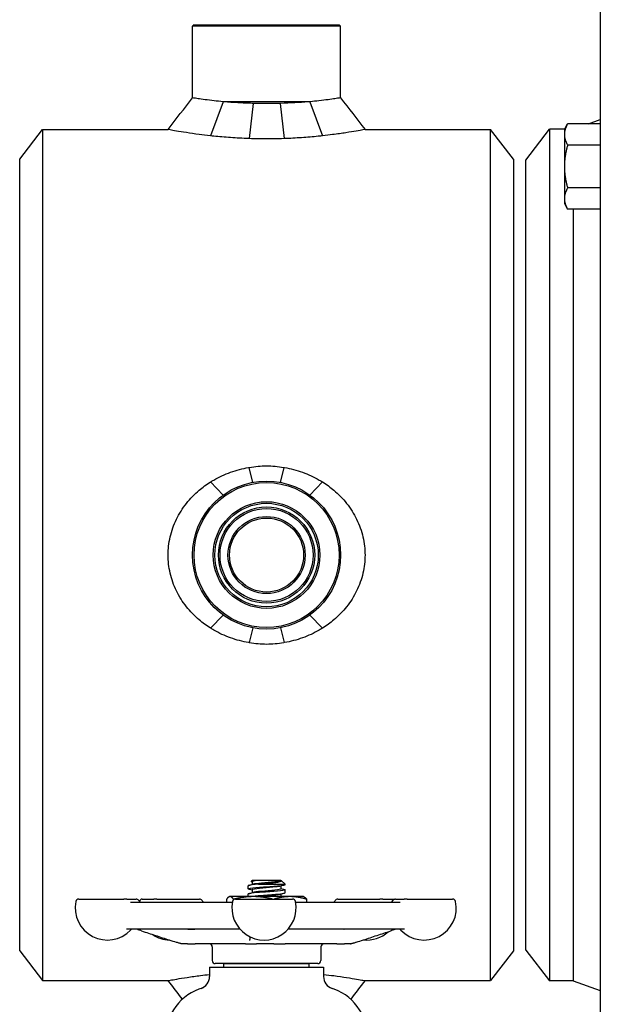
# Model space of a CAD drawing. Header units: inches. Extents: x 18 to 846, y -44 to 561.
# Tile 557 of 642: x 710 to 716, y 262 to 272. Entities that reach past the tile are written whole.
import ezdxf

# ---------------------------------------------------------------- set-up
doc = ezdxf.new("R2010")
doc.units = ezdxf.units.IN
doc.header["$LTSCALE"] = 24
doc.header["$MEASUREMENT"] = 0
doc.layers.add('Visible (ANSI)', color=7, linetype='Continuous', lineweight=30)

msp = doc.modelspace()

# ---------------------------------------------------------------- linework, layer by layer
at = {"layer": 'Visible (ANSI)'}
for p, q in [((715.8308, 292.4565), (715.8308, 258.36183)), ((711.71643, 271.894), (711.7008, 271.87838)), ((713.2008, 271.87838), (711.7008, 271.87838)), ((711.7008, 271.15275), (711.7008, 271.87838)), ((711.71643, 271.894), (713.18518, 271.894)), ((713.18518, 271.894), (713.2008, 271.87838)), ((713.2008, 271.15275), (713.2008, 271.87838)), ((712.01098, 271.11275), (711.88356, 270.7674)), ((712.89063, 271.11275), (712.01098, 271.11275)), ((712.89063, 271.11275), (713.01805, 270.7674)), ((712.31447, 271.09634), (712.27312, 270.73924)), ((712.58714, 271.09634), (712.62849, 270.73924)), ((715.71206, 270.88951), (715.8308, 270.9317)), ((709.9508, 270.5295), (710.18254, 270.8315)), ((710.18254, 270.8315), (710.18254, 262.2065)), ((710.18254, 270.8315), (711.45368, 270.8315)), ((713.44793, 270.8315), (714.71907, 270.8315)), ((714.71907, 262.2065), (714.71907, 270.8315)), ((714.9508, 270.5295), (714.71907, 270.8315)), ((715.0758, 270.5215), (715.31559, 270.834)), ((715.31559, 270.834), (715.31559, 262.204)), ((715.46824, 270.834), (715.31559, 270.834)), ((715.4668, 270.8315), (715.50029, 270.88951)), ((715.4668, 270.8315), (715.4668, 270.78126)), ((715.8308, 270.88951), (715.50029, 270.88951)), ((715.8308, 270.88951), (715.8308, 270.78126)), ((715.8308, 270.8315), (715.8308, 270.8315)), ((715.4668, 270.78126), (715.4668, 270.4565)), ((715.8308, 270.78126), (715.8308, 270.67301)), ((715.8308, 270.67301), (715.50029, 270.67301)), ((715.8308, 270.67301), (715.8308, 270.4565)), ((709.9508, 262.5085), (709.9508, 270.5295)), ((714.9508, 270.5295), (714.9508, 262.5085)), ((715.0758, 262.5165), (715.0758, 270.5215)), ((715.4668, 270.4565), (715.4668, 270.13174)), ((715.8308, 270.4565), (715.8308, 270.24)), ((715.8308, 270.24), (715.50029, 270.24)), ((715.8308, 270.24), (715.8308, 270.13174)), ((715.4668, 270.13174), (715.4668, 270.0815)), ((715.8308, 270.13174), (715.8308, 270.02349)), ((715.4668, 270.0815), (715.50029, 270.02349)), ((715.8308, 270.02349), (715.50029, 270.02349)), ((715.5558, 270.02349), (715.5558, 262.204)), ((715.8308, 270.0815), (715.8308, 270.0815)), ((712.31059, 267.25578), (712.27312, 267.40626)), ((712.59102, 267.25578), (712.62849, 267.40626)), ((712.01098, 267.1265), (711.88385, 267.25997)), ((712.89063, 267.1265), (713.01776, 267.25997)), ((712.01098, 265.91151), (711.88356, 265.77821)), ((712.89063, 265.91151), (713.01805, 265.77821)), ((712.31051, 265.78224), (712.27312, 265.63175)), ((712.5911, 265.78224), (712.62849, 265.63175)), ((712.30385, 263.22013), (712.29498, 263.21193)), ((712.34743, 263.22013), (712.30385, 263.22013)), ((712.34743, 263.22013), (712.35051, 263.22013)), ((712.59664, 263.22013), (712.35051, 263.22013)), ((712.59664, 263.22013), (712.59773, 263.22013)), ((712.59664, 263.22013), (712.59664, 263.22013)), ((712.5982, 263.21972), (712.6383, 263.18266)), ((712.2633, 263.13679), (712.2633, 263.16768)), ((712.30497, 263.20935), (712.30497, 263.18069)), ((712.30497, 263.12602), (712.30497, 263.09735)), ((712.37071, 263.18266), (712.6383, 263.18266)), ((712.59664, 263.16546), (712.59664, 263.13679)), ((712.6383, 263.17846), (712.6383, 263.18266)), ((712.6383, 263.09513), (712.6383, 263.12602)), ((710.5503, 263.03275), (711.00423, 263.03275)), ((711.03584, 263.03275), (711.00423, 263.03275)), ((711.03584, 263.03275), (711.12869, 263.03275)), ((711.19207, 263.03275), (711.30768, 263.03275)), ((711.33848, 263.03275), (711.30768, 263.03275)), ((711.33848, 263.03275), (711.77046, 263.03275)), ((712.04564, 263.03058), (712.04564, 263.0015)), ((712.0758, 263.05763), (712.07076, 263.05528)), ((712.08078, 263.05763), (712.0758, 263.05763)), ((712.3185, 263.05763), (712.08078, 263.05763)), ((712.11592, 263.03058), (712.11592, 263.02438)), ((712.13721, 263.03275), (712.71284, 263.03275)), ((712.24696, 263.06025), (712.24433, 263.05763)), ((712.65465, 263.06025), (712.24696, 263.06025)), ((712.2633, 263.06025), (712.2633, 263.08435)), ((712.68853, 263.05763), (712.3185, 263.05763)), ((712.59664, 263.08212), (712.59664, 263.06025)), ((712.65465, 263.06025), (712.65728, 263.05763)), ((712.8258, 263.05763), (712.68853, 263.05763)), ((712.8258, 263.05763), (712.83084, 263.05528)), ((712.85597, 263.03058), (712.85597, 263.0015)), ((713.17287, 263.03275), (713.59702, 263.03275)), ((713.62851, 263.03275), (713.59702, 263.03275)), ((713.62851, 263.03275), (713.75125, 263.03275)), ((713.75699, 263.03275), (713.84343, 263.03275)), ((713.87434, 263.03275), (713.84343, 263.03275)), ((713.87434, 263.03275), (714.33537, 263.03275)), ((711.07267, 263.0015), (712.10538, 263.0015)), ((712.74467, 263.0015), (713.8054, 263.0015)), ((712.18021, 262.729), (711.03162, 262.729)), ((713.84891, 262.729), (712.66984, 262.729)), ((711.59647, 262.579), (711.59761, 262.579)), ((711.64926, 262.579), (711.59761, 262.579)), ((711.64926, 262.579), (711.7266, 262.579)), ((712.2378, 262.579), (711.7266, 262.579)), ((711.9008, 262.54775), (711.9008, 262.41025)), ((712.2378, 262.579), (712.34988, 262.579)), ((712.52528, 262.579), (712.34988, 262.579)), ((712.52528, 262.579), (712.63877, 262.579)), ((713.16144, 262.579), (712.63877, 262.579)), ((713.0008, 262.54775), (713.0008, 262.41025)), ((713.16144, 262.579), (713.24162, 262.579)), ((713.29838, 262.579), (713.24162, 262.579)), ((713.29838, 262.579), (713.30002, 262.579)), ((709.9508, 262.5085), (710.18254, 262.2065)), ((714.9508, 262.5085), (714.71907, 262.2065)), ((715.0758, 262.5165), (715.31559, 262.204)), ((711.8733, 262.344), (713.0283, 262.344)), ((711.8733, 262.344), (711.8733, 262.24665)), ((712.96955, 262.379), (711.93205, 262.379)), ((712.88255, 262.37525), (712.01905, 262.37525)), ((712.01905, 262.344), (712.01905, 262.37525)), ((712.1258, 262.37525), (712.1258, 262.379)), ((712.7758, 262.37525), (712.7758, 262.379)), ((712.88255, 262.344), (712.88255, 262.37525)), ((713.0283, 262.344), (713.0283, 262.24665)), ((710.18254, 262.2065), (711.45368, 262.2065)), ((713.44793, 262.2065), (714.71907, 262.2065)), ((715.5558, 262.204), (715.31559, 262.204)), ((715.5558, 262.204), (715.8308, 262.1063))]:
    msp.add_line(p, q, dxfattribs=at)
for radius in [0.75, 0.73438, 0.54063, 0.52432, 0.48748, 0.47117, 0.39063, 0.375]:
    msp.add_circle((712.4508, 266.519), radius, dxfattribs=at)
for centre, radius, start, end in [((710.5503, 263.0015), 0.03125, 90, 168.463041), ((711.12869, 263.0015), 0.03125, 30, 90), ((711.19207, 263.0015), 0.03125, 90, 165.077179), ((711.77046, 263.0015), 0.03125, 30, 90), ((712.13721, 263.0015), 0.03125, 90, 168.463041), ((712.71284, 263.0015), 0.03125, 11.536959, 90), ((713.17287, 263.0015), 0.03125, 90, 150), ((713.75699, 263.0015), 0.03125, 90, 150), ((713.75125, 263.0015), 0.03125, 84.72789, 90), ((714.33537, 263.0015), 0.03125, 11.536959, 90), ((710.83812, 262.94275), 0.325, 168.463041, 316.550158), ((711.18281, 263.03275), 0.03125, 210, 250.573347), ((711.82458, 263.03275), 0.03125, 210, 270), ((712.42502, 262.94275), 0.325, 168.463041, 11.536959), ((713.11874, 263.03275), 0.03125, 270, 330), ((713.70286, 263.03275), 0.03125, 285.522887, 330), ((714.04756, 262.94275), 0.325, 223.449842, 11.536959), ((711.09675, 262.69775), 0.03125, 90, 136.550158), ((713.78893, 262.69775), 0.03125, 43.449842, 90), ((711.47989, 262.94275), 0.325, 235.93451, 267.72507), ((713.46343, 262.94275), 0.325, 264.560361, 312.13594), ((711.86955, 262.54775), 0.03125, 0, 90), ((713.03205, 262.54775), 0.03125, 90, 180), ((711.93205, 262.41025), 0.03125, 180, 270), ((712.96955, 262.41025), 0.03125, 270, 0), ((711.7483, 262.24665), 0.125, 288.15197, 0), ((713.1533, 262.24665), 0.125, 180, 251.84803), ((711.9508, 261.629), 0.525, 105.803055, 180), ((712.9508, 261.629), 0.525, 0, 74.196945)]:
    msp.add_arc(centre, radius, start, end, dxfattribs=at)
for points in [[(711.45368, 270.8315), (711.53604, 270.93859), (711.61844, 271.04566), (711.7008, 271.15275)], [(713.2008, 271.15275), (713.28317, 271.04566), (713.36557, 270.93859), (713.44793, 270.8315)], [(712.35051, 263.22013), (712.32184, 263.21654), (712.30532, 263.21294), (712.30506, 263.20935)], [(712.26995, 263.17122), (712.28439, 263.1751), (712.29882, 263.17899), (712.31323, 263.18294)], [(712.30497, 263.12379), (712.29331, 263.12697), (712.28163, 263.13012), (712.26995, 263.13325)], [(712.30497, 263.20712), (712.30303, 263.20765), (712.30109, 263.20818), (712.29915, 263.20871)], [(712.63166, 263.17492), (712.61722, 263.17105), (712.60279, 263.16715), (712.58838, 263.1632)], [(712.59664, 263.13902), (712.6083, 263.13584), (712.61998, 263.13269), (712.63166, 263.12956)], [(712.26995, 263.08789), (712.28439, 263.09176), (712.29882, 263.09566), (712.31323, 263.09961)], [(712.63166, 263.09159), (712.61722, 263.08771), (712.60279, 263.08382), (712.58838, 263.07987)], [(711.17242, 263.00328), (711.17527, 263.00227), (711.17772, 263.0015), (711.17996, 263.0015)], [(713.70452, 263.0015), (713.70659, 263.0015), (713.7088, 263.00197), (713.71123, 263.00264)], [(711.5985, 262.01824), (711.55022, 262.08099), (711.50194, 262.14374), (711.45368, 262.2065)], [(713.44793, 262.2065), (713.39967, 262.14374), (713.35139, 262.08099), (713.30311, 262.01824)]]:
    msp.add_open_spline(points, degree=3, dxfattribs=at)
for points, knots in [([(712.01098, 271.11275), (711.97823, 271.11589), (711.94789, 271.11914), (711.88723, 271.12613), (711.85601, 271.13009), (711.80097, 271.13751), (711.77714, 271.14097), (711.73884, 271.1467), (711.72435, 271.14898), (711.70533, 271.15201), (711.7008, 271.15275), (711.7008, 271.15275)], [1.1415186, 1.1415186, 1.1415186, 1.1415186, 1.4379145, 1.4379145, 1.7973846, 1.7973846, 2.1568547, 2.1568547, 2.5163248, 2.5163248, 2.8757949, 2.8757949, 2.8757949, 2.8757949]), ([(712.31447, 271.09634), (712.31131, 271.09642), (712.30815, 271.09651), (712.25582, 271.09794), (712.20668, 271.09999), (712.11182, 271.10518), (712.06604, 271.10833), (712.0192, 271.11208), (712.01507, 271.11242), (712.01098, 271.11275)], [6.1749627, 6.1749627, 6.1749627, 6.1749627, 6.19818409, 6.19818409, 6.55965011, 6.55965011, 6.92111614, 6.92111614, 6.95628818, 6.95628818, 6.95628818, 6.95628818]), ([(712.89063, 271.11275), (712.88412, 271.11222), (712.87754, 271.11169), (712.82873, 271.10785), (712.78363, 271.1048), (712.69032, 271.09979), (712.64205, 271.09781), (712.59157, 271.09646), (712.58936, 271.0964), (712.58714, 271.09634)], [4.71804691, 4.71804691, 4.71804691, 4.71804691, 4.77402941, 4.77402941, 5.12825896, 5.12825896, 5.48248851, 5.48248851, 5.49876241, 5.49876241, 5.49876241, 5.49876241]), ([(713.2008, 271.15275), (713.2008, 271.15275), (713.19628, 271.15201), (713.17726, 271.14898), (713.16277, 271.1467), (713.12447, 271.14097), (713.10064, 271.13751), (713.0456, 271.13009), (713.01438, 271.12613), (712.95372, 271.11914), (712.92338, 271.11589), (712.89063, 271.11275)], [8.6273848, 8.6273848, 8.6273848, 8.6273848, 8.9868549, 8.9868549, 9.346325, 9.346325, 9.7057952, 9.7057952, 10.0652653, 10.0652653, 10.3616612, 10.3616612, 10.3616612, 10.3616612]), ([(712.58714, 271.09634), (712.54111, 271.09516), (712.49516, 271.09459), (712.40642, 271.09459), (712.36048, 271.09516), (712.31447, 271.09634)], [5.49876241, 5.49876241, 5.49876241, 5.49876241, 5.83671806, 5.83671806, 6.1749627, 6.1749627, 6.1749627, 6.1749627]), ([(711.88356, 270.7674), (711.84236, 270.77191), (711.80368, 270.77663), (711.72234, 270.78729), (711.67856, 270.79362), (711.60044, 270.80571), (711.5661, 270.81144), (711.51036, 270.82107), (711.48892, 270.82497), (711.46057, 270.83019), (711.45368, 270.8315), (711.45368, 270.8315)], [8.7392571, 8.7392571, 8.7392571, 8.7392571, 9.0959647, 9.0959647, 9.5572129, 9.5572129, 10.0184611, 10.0184611, 10.4797092, 10.4797092, 10.9409574, 10.9409574, 10.9409574, 10.9409574]), ([(713.44793, 270.8315), (713.44793, 270.8315), (713.44067, 270.83012), (713.41092, 270.82465), (713.38844, 270.82056), (713.3301, 270.81052), (713.29418, 270.80457), (713.21258, 270.79208), (713.16689, 270.78555), (713.08766, 270.77538), (713.05384, 270.77132), (713.01805, 270.7674)], [3.6473494, 3.6473494, 3.6473494, 3.6473494, 4.1207225, 4.1207225, 4.5940956, 4.5940956, 5.0674687, 5.0674687, 5.5408418, 5.5408418, 5.8514264, 5.8514264, 5.8514264, 5.8514264]), ([(712.27312, 270.73924), (712.27175, 270.73929), (712.27038, 270.73934), (712.20765, 270.74156), (712.14626, 270.74487), (712.02755, 270.75326), (711.97016, 270.75836), (711.90537, 270.76505), (711.89438, 270.76622), (711.88356, 270.7674)], [7.7349549, 7.7349549, 7.7349549, 7.7349549, 7.7450153, 7.7450153, 8.1953318, 8.1953318, 8.6456483, 8.6456483, 8.7392571, 8.7392571, 8.7392571, 8.7392571]), ([(712.62849, 270.73924), (712.62739, 270.7392), (712.62629, 270.73915), (712.56668, 270.73669), (712.5078, 270.7355), (712.4508, 270.7355), (712.39381, 270.7355), (712.33493, 270.73669), (712.27532, 270.73915), (712.27422, 270.7392), (712.27312, 270.73924)], [-0.44243969, -0.44243969, -0.44243969, -0.44243969, -0.43428932, -0.43428932, 0, 0, 0, 0.43428932, 0.43428932, 0.44243969, 0.44243969, 0.44243969, 0.44243969]), ([(713.01805, 270.7674), (713.0033, 270.76579), (712.98823, 270.7642), (712.92015, 270.75732), (712.8639, 270.75245), (712.74794, 270.74445), (712.68817, 270.74131), (712.62849, 270.73924)], [5.8514264, 5.8514264, 5.8514264, 5.8514264, 5.979306, 5.979306, 6.4177703, 6.4177703, 6.8549468, 6.8549468, 6.8549468, 6.8549468]), ([(712.27312, 267.40626), (712.27422, 267.40648), (712.27532, 267.40669), (712.33493, 267.4184), (712.39381, 267.42387), (712.5078, 267.42387), (712.56668, 267.4184), (712.62629, 267.40669), (712.62739, 267.40648), (712.62849, 267.40626)], [-7.39083201, -7.39083201, -7.39083201, -7.39083201, -7.38268163, -7.38268163, -6.94839231, -6.94839231, -6.514103, -6.514103, -6.50595262, -6.50595262, -6.50595262, -6.50595262]), ([(711.88385, 267.25997), (711.89457, 267.2667), (711.90547, 267.27326), (711.97016, 267.31054), (712.02755, 267.33703), (712.14626, 267.37935), (712.20765, 267.39521), (712.27038, 267.4058), (712.27175, 267.40603), (712.27312, 267.40626)], [13.1412977, 13.1412977, 13.1412977, 13.1412977, 13.2340848, 13.2340848, 13.6844012, 13.6844012, 14.1347177, 14.1347177, 14.1447781, 14.1447781, 14.1447781, 14.1447781]), ([(712.62849, 267.40626), (712.62986, 267.40603), (712.63123, 267.4058), (712.69396, 267.39521), (712.75535, 267.37935), (712.87406, 267.33703), (712.93145, 267.31054), (712.99614, 267.27326), (713.00704, 267.2667), (713.01776, 267.25997)], [0.440256, 0.440256, 0.440256, 0.440256, 0.4503165, 0.4503165, 0.9006329, 0.9006329, 1.3509494, 1.3509494, 1.4437365, 1.4437365, 1.4437365, 1.4437365]), ([(711.88356, 265.77821), (711.84236, 265.8041), (711.80368, 265.83255), (711.72234, 265.90178), (711.67856, 265.94652), (711.60044, 266.0454), (711.5661, 266.09953), (711.51036, 266.21378), (711.48892, 266.27403), (711.46057, 266.39637), (711.45368, 266.45847), (711.45368, 266.57953), (711.46057, 266.64163), (711.48892, 266.76397), (711.51036, 266.82422), (711.5661, 266.93848), (711.60044, 266.99261), (711.67856, 267.09148), (711.72234, 267.13623), (711.80376, 267.20553), (711.84253, 267.23403), (711.88385, 267.25997)], [8.7370753, 8.7370753, 8.7370753, 8.7370753, 9.0937829, 9.0937829, 9.5550311, 9.5550311, 10.0162793, 10.0162793, 10.4775275, 10.4775275, 10.9387756, 10.9387756, 11.4000238, 11.4000238, 11.861272, 11.861272, 12.3225201, 12.3225201, 12.7837683, 12.7837683, 13.1412977, 13.1412977, 13.1412977, 13.1412977]), ([(713.01776, 267.25997), (713.05907, 267.23403), (713.09785, 267.20553), (713.17927, 267.13623), (713.22305, 267.09148), (713.30117, 266.99261), (713.33551, 266.93848), (713.39125, 266.82422), (713.41269, 266.76397), (713.44103, 266.64163), (713.44793, 266.57953), (713.44793, 266.45847), (713.44103, 266.39637), (713.41269, 266.27403), (713.39125, 266.21378), (713.33551, 266.09953), (713.30117, 266.0454), (713.22305, 265.94652), (713.17927, 265.90178), (713.09793, 265.83255), (713.05925, 265.8041), (713.01805, 265.77821)], [1.4437365, 1.4437365, 1.4437365, 1.4437365, 1.8012659, 1.8012659, 2.262514, 2.262514, 2.7237622, 2.7237622, 3.1850104, 3.1850104, 3.6462585, 3.6462585, 4.1075067, 4.1075067, 4.5687549, 4.5687549, 5.0300031, 5.0300031, 5.4912512, 5.4912512, 5.8479589, 5.8479589, 5.8479589, 5.8479589]), ([(712.27312, 265.63175), (712.27175, 265.63197), (712.27038, 265.6322), (712.20765, 265.6428), (712.14626, 265.65865), (712.02755, 265.70098), (711.97016, 265.72747), (711.90537, 265.7648), (711.89438, 265.77142), (711.88356, 265.77821)], [7.7327731, 7.7327731, 7.7327731, 7.7327731, 7.7428336, 7.7428336, 8.19315, 8.19315, 8.6434665, 8.6434665, 8.7370753, 8.7370753, 8.7370753, 8.7370753]), ([(713.01805, 265.77821), (713.00723, 265.77142), (712.99624, 265.7648), (712.93145, 265.72747), (712.87406, 265.70098), (712.75535, 265.65865), (712.69396, 265.6428), (712.63123, 265.6322), (712.62986, 265.63197), (712.62849, 265.63175)], [5.8479589, 5.8479589, 5.8479589, 5.8479589, 5.9415677, 5.9415677, 6.3918842, 6.3918842, 6.8422006, 6.8422006, 6.8522611, 6.8522611, 6.8522611, 6.8522611]), ([(712.62849, 265.63175), (712.62739, 265.63153), (712.62629, 265.63131), (712.56668, 265.6196), (712.5078, 265.61413), (712.4508, 265.61413), (712.39381, 265.61413), (712.33493, 265.6196), (712.27532, 265.63131), (712.27422, 265.63153), (712.27312, 265.63175)], [-0.44243969, -0.44243969, -0.44243969, -0.44243969, -0.43428932, -0.43428932, 0, 0, 0, 0.43428932, 0.43428932, 0.44243969, 0.44243969, 0.44243969, 0.44243969]), ([(712.34743, 263.22013), (712.33825, 263.21928), (712.33006, 263.21844), (712.31521, 263.21669), (712.3089, 263.21577), (712.2972, 263.2135), (712.29399, 263.21217), (712.29504, 263.21012), (712.29655, 263.20941), (712.29915, 263.20871)], [-1.55032965, -1.55032965, -1.55032965, -1.55032965, -1.45779707, -1.45779707, -1.35502847, -1.35502847, -1.20046703, -1.20046703, -1.11667095, -1.11667095, -1.11667095, -1.11667095]), ([(712.59664, 263.22013), (712.59664, 263.21585), (712.57232, 263.21158), (712.53365, 263.20731), (712.49499, 263.20303), (712.44305, 263.19876), (712.39912, 263.19449), (712.35955, 263.19064), (712.32748, 263.18679), (712.31326, 263.18294)], [3.1415927, 3.1415927, 3.1415927, 3.1415927, 4.1081736, 4.1081736, 4.1081736, 5.0747039, 5.0747039, 5.0747039, 5.9450316, 5.9450316, 5.9450316, 5.9450316]), ([(712.37071, 263.18266), (712.38643, 263.18429), (712.40282, 263.18593), (712.4362, 263.18929), (712.45303, 263.191), (712.49138, 263.19507), (712.51218, 263.19742), (712.5482, 263.20218), (712.56328, 263.20453), (712.5859, 263.20929), (712.59352, 263.21164), (712.60009, 263.21605), (712.60032, 263.21806), (712.59773, 263.22013)], [-0.89666376, -0.89666376, -0.89666376, -0.89666376, -0.7697294, -0.7697294, -0.64162523, -0.64162523, -0.47009117, -0.47009117, -0.30597672, -0.30597672, -0.14928046, -0.14928046, -0.02134877, -0.02134877, -0.02134877, -0.02134877]), ([(712.27004, 263.13325), (712.25769, 263.13663), (712.26324, 263.14001), (712.28606, 263.1434), (712.31329, 263.14743), (712.36456, 263.15147), (712.42087, 263.1555), (712.47678, 263.15951), (712.53644, 263.16351), (712.57804, 263.16752), (712.61591, 263.17117), (712.63807, 263.17481), (712.63827, 263.17846)], [-12.8333548, -12.8333548, -12.8333548, -12.8333548, -12.0686207, -12.0686207, -12.0686207, -11.1558883, -11.1558883, -11.1558883, -10.2497289, -10.2497289, -10.2497289, -9.424778, -9.424778, -9.424778, -9.424778]), ([(712.63136, 263.12956), (712.64003, 263.12721), (712.64047, 263.12486), (712.6318, 263.12251), (712.617, 263.1185), (712.57597, 263.11449), (712.52374, 263.11048), (712.47151, 263.10647), (712.40922, 263.10246), (712.35968, 263.09845), (712.31014, 263.09444), (712.27442, 263.09043), (712.26559, 263.08642), (712.26407, 263.08573), (712.26335, 263.08504), (712.26341, 263.08435)], [9.1577938, 9.1577938, 9.1577938, 9.1577938, 9.688944, 9.688944, 9.688944, 10.5960559, 10.5960559, 10.5960559, 11.5030786, 11.5030786, 11.5030786, 12.4100129, 12.4100129, 12.4100129, 12.5663706, 12.5663706, 12.5663706, 12.5663706]), ([(712.37071, 263.18266), (712.31942, 263.17865), (712.28038, 263.17464), (712.2679, 263.17063), (712.26485, 263.16965), (712.2634, 263.16866), (712.26348, 263.16768)], [5.153766, 5.153766, 5.153766, 5.153766, 6.061332, 6.061332, 6.061332, 6.2831853, 6.2831853, 6.2831853, 6.2831853]), ([(712.58809, 263.1632), (712.57934, 263.16082), (712.56417, 263.15843), (712.54401, 263.15605), (712.5079, 263.15178), (712.45678, 263.14751), (712.41156, 263.14324), (712.36634, 263.13897), (712.32829, 263.1347), (712.31296, 263.13043), (712.30768, 263.12896), (712.30515, 263.12749), (712.30523, 263.12602)], [9.7629316, 9.7629316, 9.7629316, 9.7629316, 10.3021816, 10.3021816, 10.3021816, 11.2680503, 11.2680503, 11.2680503, 12.2338185, 12.2338185, 12.2338185, 12.5663706, 12.5663706, 12.5663706, 12.5663706]), ([(712.59631, 263.13679), (712.59631, 263.13467), (712.59091, 263.13254), (712.58009, 263.13041), (712.55837, 263.12614), (712.51542, 263.12187), (712.46882, 263.1176), (712.42223, 263.11333), (712.37329, 263.10906), (712.34202, 263.10479), (712.32937, 263.10307), (712.31976, 263.10134), (712.31352, 263.09961)], [9.424778, 9.424778, 9.424778, 9.424778, 9.9057922, 9.9057922, 9.9057922, 10.8717023, 10.8717023, 10.8717023, 11.8375116, 11.8375116, 11.8375116, 12.228217, 12.228217, 12.228217, 12.228217]), ([(712.28741, 263.06025), (712.31142, 263.06369), (712.35211, 263.06713), (712.39881, 263.07057), (712.45325, 263.07458), (712.51467, 263.07858), (712.5606, 263.08259), (712.60838, 263.08676), (712.63818, 263.09093), (712.6383, 263.0951), (712.6383, 263.09511), (712.6383, 263.09512), (712.6383, 263.09513)], [-18.3374763, -18.3374763, -18.3374763, -18.3374763, -17.5597228, -17.5597228, -17.5597228, -16.6531776, -16.6531776, -16.6531776, -15.710016, -15.710016, -15.710016, -15.7079633, -15.7079633, -15.7079633, -15.7079633]), ([(712.58837, 263.07987), (712.58757, 263.07965), (712.58672, 263.07943), (712.5858, 263.07921), (712.56805, 263.07494), (712.5281, 263.07067), (712.48229, 263.0664), (712.46027, 263.06435), (712.43719, 263.0623), (712.41534, 263.06025)], [16.0461169, 16.0461169, 16.0461169, 16.0461169, 16.0959005, 16.0959005, 16.0959005, 17.061177, 17.061177, 17.061177, 17.5250052, 17.5250052, 17.5250052, 17.5250052]), ([(711.18499, 262.71062), (711.17328, 262.71447), (711.16158, 262.7184), (711.14741, 262.72359), (711.14363, 262.72503), (711.13868, 262.72711), (711.13758, 262.72759), (711.13627, 262.72813), (711.13604, 262.72822), (711.13561, 262.72838), (711.13542, 262.72845), (711.13494, 262.72862), (711.13473, 262.72869), (711.13397, 262.72891), (711.13405, 262.72887), (711.13403, 262.72887), (711.13404, 262.72887), (711.1339, 262.72888), (711.13384, 262.72889), (711.13369, 262.7289), (711.13365, 262.7289), (711.13353, 262.72891), (711.13345, 262.72891), (711.13329, 262.72892), (711.13323, 262.72892), (711.13312, 262.72893), (711.13308, 262.72893), (711.133, 262.72893), (711.13296, 262.72893), (711.13284, 262.72894), (711.13276, 262.72894), (711.13253, 262.72895), (711.13239, 262.72895), (711.13176, 262.72897), (711.13136, 262.72897), (711.13024, 262.72899), (711.12959, 262.72899), (711.12843, 262.729), (711.12794, 262.729), (711.12719, 262.729), (711.12694, 262.729), (711.12652, 262.729), (711.12636, 262.729), (711.12614, 262.729), (711.12609, 262.729), (711.12603, 262.729), (711.12601, 262.729), (711.12599, 262.729), (711.12598, 262.729), (711.12597, 262.729), (711.12597, 262.729), (711.12597, 262.729), (711.12596, 262.729), (711.12589, 262.729), (711.12581, 262.729), (711.12566, 262.729), (711.12559, 262.729), (711.12551, 262.729)], [0, 0, 0, 0, 0.09783302, 0.09783302, 0.14162313, 0.14162313, 0.15242567, 0.15242567, 0.15485374, 0.15485374, 0.15729174, 0.15729174, 0.16221141, 0.16221141, 0.18189427, 0.18189427, 0.19158359, 0.19158359, 0.19522345, 0.19522345, 0.19643668, 0.19643668, 0.19765991, 0.19765991, 0.19827397, 0.19827397, 0.19857869, 0.19857869, 0.19888348, 0.19888348, 0.19950009, 0.19950009, 0.20073335, 0.20073335, 0.20566468, 0.20566468, 0.21536744, 0.21536744, 0.22297399, 0.22297399, 0.2267709, 0.2267709, 0.22919306, 0.22919306, 0.22979896, 0.22979896, 0.22995054, 0.22995054, 0.23002659, 0.23002659, 0.23004556, 0.23004556, 0.23006467, 0.23006467, 0.23063341, 0.23063341, 0.23120587, 0.23120587, 0.23120587, 0.23120587]), ([(711.65435, 262.72903), (711.65461, 262.72903), (711.65486, 262.72903), (711.65564, 262.72902), (711.65615, 262.72901), (711.65747, 262.72901), (711.65828, 262.72901), (711.65949, 262.729), (711.6599, 262.729), (711.66062, 262.729), (711.66092, 262.729), (711.66131, 262.729), (711.66137, 262.729), (711.66145, 262.729), (711.66147, 262.729), (711.6615, 262.729), (711.66152, 262.729), (711.66154, 262.729), (711.66154, 262.729), (711.66174, 262.729), (711.66201, 262.729), (711.66255, 262.729), (711.66296, 262.729), (711.66463, 262.729), (711.6659, 262.729), (711.67104, 262.729), (711.67505, 262.729), (711.69147, 262.729), (711.7044, 262.729), (711.71865, 262.729), (711.7213, 262.729), (711.72403, 262.729), (711.72438, 262.729), (711.72473, 262.729), (711.72475, 262.729), (711.72478, 262.729), (711.72479, 262.729), (711.7248, 262.729), (711.7248, 262.729), (711.72514, 262.729), (711.72409, 262.72894), (711.72409, 262.72894)], [0.15132709, 0.15132709, 0.15132709, 0.15132709, 0.15384452, 0.15384452, 0.15920794, 0.15920794, 0.167935, 0.167935, 0.17229097, 0.17229097, 0.17555844, 0.17555844, 0.17617126, 0.17617126, 0.1763268, 0.1763268, 0.17648315, 0.17648315, 0.17650265, 0.17650265, 0.17800978, 0.17800978, 0.18298509, 0.18298509, 0.19791194, 0.19791194, 0.24271143, 0.24271143, 0.37704665, 0.37704665, 0.41030129, 0.41030129, 0.4153754, 0.4153754, 0.41561321, 0.41561321, 0.41576868, 0.41576868, 0.41578812, 0.41578812, 0.4208309, 0.4208309, 0.4208309, 0.4208309]), ([(711.65441, 262.729), (711.65458, 262.72892), (711.65475, 262.72884), (711.65505, 262.72869), (711.65519, 262.72862), (711.65543, 262.72851), (711.65554, 262.72846), (711.65573, 262.72837), (711.65582, 262.72833), (711.65603, 262.72824), (711.65611, 262.7282), (711.65619, 262.72817), (711.6562, 262.72817), (711.6562, 262.72817)], [0.0854103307, 0.0854103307, 0.0854103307, 0.0854103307, 0.0869570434, 0.0869570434, 0.0883064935, 0.0883064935, 0.08955692, 0.08955692, 0.0908083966, 0.0908083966, 0.0933376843, 0.0933376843, 0.0952654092, 0.0952654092, 0.0952654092, 0.0952654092]), ([(711.71973, 262.7276), (711.71973, 262.7276), (711.71975, 262.72761), (711.7198, 262.72764), (711.71982, 262.72766), (711.71982, 262.72766)], [0.4460529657, 0.4460529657, 0.4460529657, 0.4460529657, 0.4483243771, 0.4483243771, 0.4498113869, 0.4498113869, 0.4498113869, 0.4498113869]), ([(713.23316, 262.72798), (713.23316, 262.72798), (713.23317, 262.72799), (713.23323, 262.72801), (713.23329, 262.72804), (713.23346, 262.72811), (713.23359, 262.72817), (713.23389, 262.72831), (713.23405, 262.72838), (713.23452, 262.7286), (713.23484, 262.72876), (713.23522, 262.72895), (713.23527, 262.72897), (713.23533, 262.729)], [0.085215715, 0.085215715, 0.085215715, 0.085215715, 0.086927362, 0.086927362, 0.088822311, 0.088822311, 0.090879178, 0.090879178, 0.092668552, 0.092668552, 0.095557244, 0.095557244, 0.09605213, 0.09605213, 0.09605213, 0.09605213]), ([(713.7582, 262.72891), (713.75816, 262.7289), (713.75811, 262.72888), (713.75795, 262.72884), (713.75784, 262.72881), (713.75755, 262.72872), (713.75739, 262.72866), (713.75696, 262.72851), (713.75668, 262.7284), (713.75591, 262.7281), (713.75539, 262.72787), (713.7535, 262.72706), (713.75224, 262.7265), (713.74735, 262.72443), (713.74368, 262.72302), (713.73262, 262.7189), (713.72469, 262.71615), (713.71377, 262.71248), (713.71102, 262.71156), (713.70828, 262.71065)], [0.06803679, 0.06803679, 0.06803679, 0.06803679, 0.07122481, 0.07122481, 0.07499767, 0.07499767, 0.07800807, 0.07800807, 0.08112542, 0.08112542, 0.08584062, 0.08584062, 0.09894635, 0.09894635, 0.13928714, 0.13928714, 0.20937302, 0.20937302, 0.2325341, 0.2325341, 0.2325341, 0.2325341]), ([(713.76648, 262.729), (713.76504, 262.729), (713.76351, 262.729), (713.76169, 262.72899), (713.76121, 262.72899), (713.76045, 262.72898), (713.76022, 262.72897), (713.75985, 262.72896), (713.75974, 262.72896), (713.75949, 262.72896), (713.75935, 262.72895), (713.75913, 262.72895), (713.75905, 262.72894), (713.75893, 262.72894), (713.75889, 262.72894), (713.75882, 262.72894), (713.75878, 262.72894), (713.75868, 262.72893), (713.75863, 262.72893), (713.75854, 262.72893), (713.75851, 262.72892), (713.75839, 262.72892), (713.75833, 262.72892), (713.75817, 262.72891), (713.75812, 262.7289), (713.75807, 262.7289), (713.75806, 262.7289), (713.75806, 262.7289)], [0, 0, 0, 0, 0.018625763, 0.018625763, 0.025074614, 0.025074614, 0.027765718, 0.027765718, 0.02892717, 0.02892717, 0.030107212, 0.030107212, 0.030696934, 0.030696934, 0.030988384, 0.030988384, 0.031279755, 0.031279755, 0.031866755, 0.031866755, 0.032289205, 0.032289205, 0.033716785, 0.033716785, 0.037146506, 0.037146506, 0.040517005, 0.040517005, 0.040517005, 0.040517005]), ([(711.18499, 262.71062), (711.20832, 262.70295), (711.23165, 262.69528), (711.27831, 262.67994), (711.30164, 262.67227), (711.34831, 262.65695), (711.37164, 262.64929), (711.41831, 262.63397), (711.44165, 262.62631), (711.48833, 262.61101), (711.51167, 262.60337), (711.53501, 262.59572)], [0.6477885, 0.6477885, 0.6477885, 0.6477885, 0.84276542, 0.84276542, 1.03774233, 1.03774233, 1.23271925, 1.23271925, 1.42769616, 1.42769616, 1.62267307, 1.62267307, 1.62267307, 1.62267307]), ([(712.27984, 262.65198), (712.27992, 262.65027), (712.28, 262.64855), (712.28046, 262.63919), (712.28083, 262.63154), (712.28121, 262.6239)], [1.23805144, 1.23805144, 1.23805144, 1.23805144, 1.28177388, 1.28177388, 1.47675079, 1.47675079, 1.47675079, 1.47675079]), ([(712.2828, 262.61328), (712.2828, 262.61328), (712.28279, 262.61331), (712.28274, 262.61351), (712.28266, 262.61382), (712.28236, 262.61503), (712.28206, 262.61628), (712.28162, 262.61884), (712.28146, 262.62017), (712.28127, 262.62239), (712.28124, 262.62329), (712.28121, 262.6239)], [0.082459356, 0.082459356, 0.082459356, 0.082459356, 0.085031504, 0.085031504, 0.091293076, 0.091293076, 0.10394878, 0.10394878, 0.116310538, 0.116310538, 0.132247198, 0.132247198, 0.132247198, 0.132247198]), ([(713.36172, 262.59575), (713.38483, 262.6034), (713.40794, 262.61104), (713.45415, 262.62634), (713.47726, 262.634), (713.52347, 262.64931), (713.54657, 262.65698), (713.59278, 262.6723), (713.61588, 262.67997), (713.66208, 262.69531), (713.68518, 262.70298), (713.70828, 262.71065)], [0.21281804, 0.21281804, 0.21281804, 0.21281804, 0.40779495, 0.40779495, 0.60277186, 0.60277186, 0.79774877, 0.79774877, 0.99272568, 0.99272568, 1.18770259, 1.18770259, 1.18770259, 1.18770259]), ([(711.5964, 262.579), (711.59627, 262.579), (711.59614, 262.579), (711.59589, 262.579), (711.59577, 262.57901), (711.59565, 262.57901), (711.59564, 262.57901), (711.59562, 262.57901), (711.59561, 262.57901), (711.5956, 262.57901), (711.59559, 262.57901), (711.59557, 262.57901), (711.59556, 262.57901), (711.59554, 262.57901), (711.59553, 262.57901), (711.59543, 262.57901), (711.59538, 262.57901), (711.59471, 262.57903), (711.59407, 262.57908), (711.59342, 262.57915), (711.59327, 262.57917), (711.59299, 262.5792), (711.59289, 262.57921), (711.59269, 262.57924), (711.5926, 262.57925), (711.59238, 262.57928), (711.59226, 262.5793), (711.59205, 262.57932), (711.59198, 262.57933), (711.59182, 262.57936), (711.59172, 262.57937), (711.59145, 262.57941), (711.59127, 262.57944), (711.59085, 262.5795), (711.59063, 262.57953), (711.5897, 262.57967), (711.58912, 262.57977), (711.58772, 262.58002), (711.58694, 262.58017), (711.58437, 262.58072), (711.58232, 262.58123), (711.57833, 262.5823), (711.57656, 262.5828), (711.57212, 262.58407), (711.56934, 262.58489), (711.56273, 262.58688), (711.55883, 262.58809), (711.5509, 262.59058), (711.54684, 262.59188), (711.54022, 262.59402), (711.53761, 262.59487), (711.53501, 262.59572)], [0, 0, 0, 0, 0.00122231, 0.00122231, 0.00230901, 0.00230901, 0.00237775, 0.00237775, 0.00244701, 0.00244701, 0.0025157, 0.0025157, 0.00258392, 0.00258392, 0.00272034, 0.00272034, 0.00354092, 0.00354092, 0.01228147, 0.01228147, 0.01549515, 0.01549515, 0.01701717, 0.01701717, 0.01811254, 0.01811254, 0.01922099, 0.01922099, 0.0197672, 0.0197672, 0.02049279, 0.02049279, 0.02191629, 0.02191629, 0.02395188, 0.02395188, 0.03085274, 0.03085274, 0.04177756, 0.04177756, 0.06462441, 0.06462441, 0.08021365, 0.08021365, 0.10269736, 0.10269736, 0.13347416, 0.13347416, 0.16617499, 0.16617499, 0.18791332, 0.18791332, 0.18791332, 0.18791332]), ([(713.36172, 262.59575), (713.35616, 262.59392), (713.3505, 262.59206), (713.33933, 262.58851), (713.33378, 262.58679), (713.32562, 262.58436), (713.32283, 262.58356), (713.31805, 262.58223), (713.31596, 262.58167), (713.31232, 262.58077), (713.31078, 262.58043), (713.30857, 262.58001), (713.30785, 262.57988), (713.30675, 262.57971), (713.30651, 262.57967), (713.30614, 262.57961), (713.306, 262.57959), (713.30573, 262.57955), (713.30558, 262.57953), (713.30536, 262.57949), (713.30528, 262.57948), (713.30513, 262.57946), (713.30505, 262.57945), (713.3049, 262.57943), (713.30483, 262.57942), (713.30462, 262.57939), (713.30449, 262.57937), (713.30415, 262.57932), (713.30399, 262.5793), (713.30332, 262.5792), (713.30282, 262.57913), (713.30153, 262.57902), (713.30075, 262.579), (713.30003, 262.579)], [0, 0, 0, 0, 0.04690928, 0.04690928, 0.09014979, 0.09014979, 0.11273302, 0.11273302, 0.13163955, 0.13163955, 0.15051444, 0.15051444, 0.159885, 0.159885, 0.1622313, 0.1622313, 0.16340408, 0.16340408, 0.16458162, 0.16458162, 0.1651689, 0.1651689, 0.16575741, 0.16575741, 0.16634657, 0.16634657, 0.16754107, 0.16754107, 0.17017776, 0.17017776, 0.17938803, 0.17938803, 0.18874519, 0.18874519, 0.18874519, 0.18874519]), ([(711.45368, 262.2065), (711.45368, 262.2065), (711.46094, 262.20788), (711.49069, 262.21335), (711.51317, 262.21744), (711.57151, 262.22748), (711.60742, 262.23344), (711.68903, 262.24593), (711.73472, 262.25245), (711.81093, 262.26223), (711.8413, 262.2659), (711.87331, 262.26947)], [10.9398665, 10.9398665, 10.9398665, 10.9398665, 11.4132396, 11.4132396, 11.8866127, 11.8866127, 12.3599858, 12.3599858, 12.8333588, 12.8333588, 13.1141231, 13.1141231, 13.1141231, 13.1141231]), ([(713.0283, 262.26947), (713.06568, 262.26531), (713.10089, 262.26099), (713.17927, 262.25072), (713.22305, 262.24438), (713.30117, 262.2323), (713.33551, 262.22657), (713.39125, 262.21693), (713.41269, 262.21303), (713.44103, 262.20781), (713.44793, 262.2065), (713.44793, 262.2065)], [1.4743018, 1.4743018, 1.4743018, 1.4743018, 1.8012659, 1.8012659, 2.262514, 2.262514, 2.7237622, 2.7237622, 3.1850104, 3.1850104, 3.6462585, 3.6462585, 3.6462585, 3.6462585])]:
    msp.add_open_spline(points, degree=3, knots=knots, dxfattribs=at)
for points, weights in [([(715.50029, 270.88951), (715.4668, 270.8315), (715.4668, 270.78126)], [1, 1.0379548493, 1]), ([(715.4668, 270.78126), (715.4668, 270.73102), (715.50029, 270.67301)], [1, 1.0379548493, 1]), ([(715.50029, 270.67301), (715.4668, 270.55698), (715.4668, 270.4565)], [1, 1.0379548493, 1]), ([(715.4668, 270.4565), (715.4668, 270.35602), (715.50029, 270.24)], [1, 1.0379548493, 1]), ([(715.50029, 270.24), (715.4668, 270.18198), (715.4668, 270.13174)], [1, 1.0379548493, 1]), ([(715.4668, 270.13174), (715.4668, 270.0815), (715.50029, 270.02349)], [1, 1.0379548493, 1]), ([(712.08078, 263.05763), (712.06447, 263.05763), (712.04564, 263.03058)], [1, 1.0379548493, 1]), ([(712.11592, 263.03058), (712.09709, 263.05763), (712.08078, 263.05763)], [1, 1.0379548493, 1]), ([(712.3185, 263.05763), (712.22448, 263.05763), (712.11592, 263.03058)], [1, 1.0379548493, 1]), ([(712.51221, 263.03275), (712.40892, 263.05763), (712.3185, 263.05763)], [1.0028933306, 1.03644839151, 1]), ([(712.68853, 263.05763), (712.6138, 263.05763), (712.52843, 263.03275)], [1, 1.03644839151, 1.0028933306]), ([(712.85597, 263.03058), (712.76624, 263.05763), (712.68853, 263.05763)], [1, 1.0379548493, 1]), ([(712.83084, 263.05528), (712.84259, 263.0498), (712.85597, 263.03058)], [1.01585135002, 1.02667968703, 1])]:
    msp.add_rational_spline(points, weights, degree=2, dxfattribs=at)

doc.saveas('drawing.dxf')
